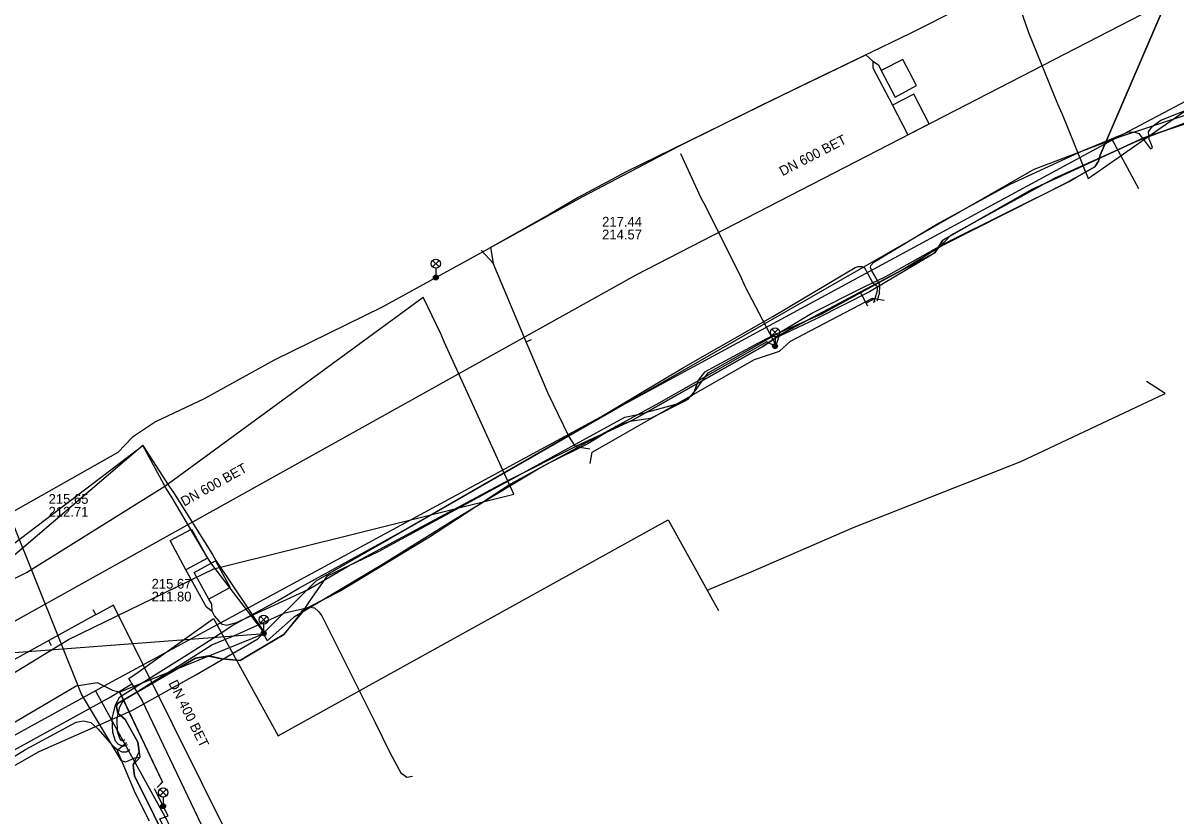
# Model space of a CAD drawing. Extents: x -595540 to -593988, y -1160850 to -1159202.
# Drawn here: x -595443.1 to -595348.5, y -1159800.4 to -1159735.4 of the extents above; entities that cross this region are included whole.
import ezdxf

# ---------------------------------------------------------------- set-up
doc = ezdxf.new("R2010")
doc.units = 0
for name, color, linetype in [('BKOM_kabel koordinační_optický', 7, 'Continuous'), ('BKOM_kabel SSZ', 7, 'Continuous'), ('BVK-JEDNOTNA_popisy', 7, 'Continuous'), ('BVK-JEDNOTNA_trasa sítě', 7, 'Continuous'), ('BVK-VODOVOD_trasa sítě', 7, 'Continuous'), ('CETIN_kabel podzemní', 7, 'Continuous'), ('DESTOVA-NEPROVOZOVANA_popisy', 7, 'Continuous'), ('DESTOVA_trasa neprovozované sítě', 7, 'Continuous'), ('DPMB_trolejové vedení-nosné lano', 7, 'Continuous'), ('DSP-NN-EON_kabel', 7, 'Continuous'), ('EON-NN_kabel', 7, 'Continuous'), ('EON-SDEL_kabel', 7, 'Continuous'), ('INNOGY-NTL_trasa sítě', 7, 'Continuous'), ('JEDNOTNA_trasa neprovozované sítě', 7, 'Continuous'), ('QUANTCOM_kabel', 7, 'Continuous'), ('TSB_kabel VO', 7, 'Continuous'), ('TSB_lampy VO', 7, 'Continuous')]:
    doc.layers.add(name, color=color, linetype=linetype)

msp = doc.modelspace()

# ---------------------------------------------------------------- linework, layer by layer
at = {"layer": 'BKOM_kabel koordinační_optický'}
msp.add_line((-595397.74, -1159770.16), (-595396.548, -1159770.331), dxfattribs=at)
for points in [[(-595404.72, -1159753.83), (-595397.12, -1159749.63), (-595389.32, -1159745.54), (-595382.41, -1159742.11), (-595373.92, -1159738.03), (-595373.327, -1159738.537)], [(-595373.327, -1159738.537), (-595372.88, -1159738.852), (-595372.64, -1159739.311), (-595371.516, -1159741.482), (-595369.747, -1159740.549), (-595370.879, -1159738.407), (-595372.64, -1159739.311)], [(-595373.327, -1159738.537), (-595373.327, -1159739.096), (-595371.731, -1159742.162), (-595370.464, -1159744.593), (-595368.702, -1159743.674), (-595369.971, -1159741.25), (-595371.731, -1159742.162)], [(-595427.555, -1159783.675), (-595427.36, -1159784.05), (-595426.8, -1159784.69), (-595426.35, -1159784.8), (-595425.56, -1159784.57), (-595419.68, -1159781.87), (-595416.45, -1159779.99), (-595403.19, -1159772.87), (-595397.74, -1159770.16), (-595393.05, -1159767.999), (-595382.36, -1159761.94), (-595380.9, -1159760.96), (-595374.375, -1159757.498), (-595368.26, -1159754.25), (-595367.58, -1159753.21), (-595360.29, -1159749.07), (-595351.09, -1159744.84), (-595343.56, -1159742.25), (-595338.74, -1159741.44), (-595334.12, -1159741.38), (-595328.79, -1159742.75), (-595324.68, -1159744.35), (-595324.25, -1159744.29), (-595322.41, -1159740.4)], [(-595343.56, -1159742.25), (-595351.09, -1159744.84), (-595360.29, -1159749.07), (-595367.58, -1159753.21), (-595368.26, -1159754.25), (-595374.375, -1159757.498), (-595380.9, -1159760.96), (-595382.36, -1159761.94), (-595393.05, -1159767.999), (-595397.74, -1159770.16), (-595398.29, -1159769.29), (-595399.97, -1159765.81), (-595401.77, -1159761.55), (-595404.5, -1159755.11), (-595405.465, -1159754.053)], [(-595404.72, -1159753.83), (-595404.5, -1159755.11)], [(-595427.555, -1159783.675), (-595428.019, -1159783.337), (-595429.7, -1159780.251), (-595431.002, -1159777.867), (-595429.25, -1159776.914), (-595427.941, -1159779.318), (-595429.7, -1159780.251)], [(-595427.555, -1159783.675), (-595427.581, -1159783.09), (-595427.811, -1159782.68), (-595429.016, -1159780.474), (-595427.265, -1159779.522), (-595426.06, -1159781.722), (-595427.811, -1159782.68)]]:
    msp.add_lwpolyline(points, dxfattribs=at)
at = {"layer": 'BKOM_kabel SSZ'}
for p, q in [((-595374.375, -1159757.498), (-595373.788, -1159758.604)), ((-595373.902, -1159758.389), (-595373.286, -1159758.062)), ((-595373.286, -1159758.062), (-595373.175, -1159758.27)), ((-595401.77, -1159761.55), (-595401.35, -1159761.378)), ((-595397.74, -1159770.16), (-595396.548, -1159770.331))]:
    msp.add_line(p, q, dxfattribs=at)
msp.add_lwpolyline([(-595343.56, -1159742.25), (-595351.09, -1159744.84), (-595360.29, -1159749.07), (-595367.58, -1159753.21), (-595368.26, -1159754.25), (-595374.375, -1159757.498), (-595380.9, -1159760.96), (-595382.36, -1159761.94), (-595393.05, -1159767.999), (-595397.74, -1159770.16), (-595398.29, -1159769.29), (-595399.97, -1159765.81), (-595401.77, -1159761.55), (-595404.5, -1159755.11), (-595405.465, -1159754.053)], dxfattribs=at)
at = {"layer": 'BVK-JEDNOTNA_popisy'}
msp.add_line((-595432.519, -1159781.931), (-595432.519, -1159781.931), dxfattribs=at)
at = {"layer": 'BVK-JEDNOTNA_trasa sítě'}
msp.add_line((-595409.35, -1159836.04), (-595435.65, -1159783.15), dxfattribs=at)
msp.add_lwpolyline([(-595435.65, -1159783.15), (-595437.095, -1159783.945), (-595437.1, -1159783.948), (-595437.227, -1159784.018), (-595440.959, -1159786.07), (-595441.144, -1159786.172), (-595459.379, -1159796.199), (-595459.38, -1159796.2), (-595459.519, -1159796.276), (-595469.182, -1159801.594), (-595469.366, -1159801.695), (-595472.502, -1159803.42), (-595472.503, -1159803.421), (-595472.564, -1159803.454), (-595473.414, -1159803.922), (-595473.51, -1159803.975), (-595475.92, -1159805.3)], dxfattribs=at)
at = {"layer": 'BVK-VODOVOD_trasa sítě'}
msp.add_line((-595437.122, -1159790.178), (-595436.92, -1159790.544), dxfattribs=at)
for points in [[(-595328.238, -1159729.063), (-595328.298, -1159730.867), (-595329.519, -1159732.2), (-595330.461, -1159733.228), (-595330.92, -1159733.73), (-595342.029, -1159738.852), (-595352.824, -1159744.546), (-595353.691, -1159745.015), (-595378.566, -1159758.478), (-595436.085, -1159789.607), (-595437.122, -1159790.178)], [(-595353.691, -1159745.015), (-595353.564, -1159745.249), (-595351.543, -1159748.983)], [(-595437.122, -1159790.178), (-595442.403, -1159793.089), (-595456.149, -1159800.664), (-595462.821, -1159804.341), (-595470.292, -1159808.458), (-595479.901, -1159813.753), (-595489.28, -1159818.921), (-595493.235, -1159821.101), (-595511.159, -1159830.977)], [(-595436.92, -1159790.544), (-595431.256, -1159800.808), (-595431.188, -1159800.949), (-595421.956, -1159820.167), (-595416.479, -1159831.569), (-595412.914, -1159838.99)]]:
    msp.add_lwpolyline(points, dxfattribs=at)
at = {"layer": 'CETIN_kabel podzemní'}
msp.add_lwpolyline([(-595445.91, -1159797.51), (-595441.75, -1159795.16), (-595434.13, -1159791.79), (-595428.89, -1159788.87), (-595423.79, -1159785.91), (-595419.01, -1159781.17), (-595360.1, -1159747.41), (-595353.01, -1159744.71), (-595344.41, -1159741.87), (-595334.41, -1159741.29), (-595328.66, -1159742.36), (-595325.89, -1159745.7)], dxfattribs=at)
at = {"layer": 'DESTOVA-NEPROVOZOVANA_popisy'}
for p, q in [((-595395.552, -1159753.16), (-595395.552, -1159753.16)), ((-595440.971, -1159775.898), (-595440.971, -1159775.898))]:
    msp.add_line(p, q, dxfattribs=at)
at = {"layer": 'DESTOVA_trasa neprovozované sítě'}
for p, q in [((-595341.52, -1159729.68), (-595392.79, -1159756.1)), ((-595392.79, -1159756.1), (-595436.83, -1159780.63)), ((-595436.83, -1159780.63), (-595480.89, -1159805.15))]:
    msp.add_line(p, q, dxfattribs=at)
at = {"layer": 'DPMB_trolejové vedení-nosné lano'}
for points in [[(-595355.678, -1159748.152), (-595336.203, -1159734.587), (-595336.469, -1159733.905), (-595336.757, -1159733.199), (-595339.441, -1159726.576), (-595339.732, -1159725.822), (-595341.711, -1159719.331)], [(-595361.942, -1159732.265), (-595360.837, -1159735.396), (-595360.559, -1159736.183), (-595358.175, -1159742.035), (-595357.796, -1159742.874), (-595355.678, -1159748.152)], [(-595389.109, -1159746.103), (-595387.425, -1159749.803), (-595387.086, -1159750.392), (-595384.102, -1159756.371), (-595383.838, -1159756.984), (-595381.246, -1159761.956)], [(-595442.771, -1159780.478), (-595431.427, -1159773.398), (-595410.225, -1159757.897)], [(-595402.806, -1159774.067), (-595405.451, -1159768.252), (-595405.726, -1159767.667), (-595408.503, -1159761.564), (-595408.754, -1159760.949), (-595410.225, -1159757.897)], [(-595451.288, -1159783.773), (-595433.243, -1159770.072)], [(-595433.243, -1159770.072), (-595450.731, -1159784.982)], [(-595433.243, -1159770.072), (-595431.099, -1159773.365), (-595430.723, -1159773.92), (-595427.531, -1159779.003), (-595427.252, -1159779.486), (-595423.224, -1159785.481)], [(-595423.224, -1159785.481), (-595427.588, -1159779.797), (-595427.909, -1159779.295), (-595430.899, -1159774.219), (-595431.311, -1159773.602), (-595433.243, -1159770.072)], [(-595439.335, -1159785.964), (-595427.414, -1159780.177), (-595402.806, -1159774.067)], [(-595486.34, -1159799.95), (-595455.176, -1159786.679), (-595442.771, -1159780.478)], [(-595478.228, -1159812.333), (-595451.384, -1159793.309), (-595439.335, -1159785.964)], [(-595449.2, -1159787.46), (-595423.224, -1159785.481)]]:
    msp.add_lwpolyline(points, dxfattribs=at)
at = {"layer": 'DSP-NN-EON_kabel'}
msp.add_lwpolyline([(-595396.54, -1159771.548), (-595396.369, -1159770.6), (-595383.041, -1159763.003), (-595380.988, -1159762.323), (-595380.079, -1159761.516), (-595373.362, -1159757.979), (-595372.414, -1159758.148)], dxfattribs=at)
at = {"layer": 'EON-NN_kabel'}
for points in [[(-595350.477, -1159745.673), (-595350.377, -1159745.632), (-595350.512, -1159745.278), (-595350.67, -1159744.932), (-595350.719, -1159744.335), (-595350.409, -1159743.886), (-595349.702, -1159743.369), (-595345.896, -1159741.873)], [(-595372.802, -1159757.531), (-595372.751, -1159757.04), (-595372.791, -1159756.844), (-595372.988, -1159756.485), (-595373.411, -1159755.739), (-595373.533, -1159755.47), (-595373.496, -1159755.308), (-595373.258, -1159755.016), (-595368.078, -1159751.915), (-595362.079, -1159748.632), (-595356.082, -1159745.875), (-595352.412, -1159744.366), (-595351.933, -1159744.336), (-595351.498, -1159744.486), (-595351.047, -1159745.076), (-595350.561, -1159745.733), (-595350.477, -1159745.673)], [(-595434.511, -1159794.609), (-595434.849, -1159794.749), (-595434.903, -1159794.726), (-595435.1, -1159794.641), (-595435.253, -1159794.561), (-595435.487, -1159794.318), (-595435.703, -1159793.617), (-595435.748, -1159792.448), (-595435.469, -1159791.333), (-595435.127, -1159790.681), (-595429.559, -1159787.196), (-595427.768, -1159786.073), (-595425.858, -1159784.806), (-595422.191, -1159782.812), (-595420.427, -1159781.761), (-595412.05, -1159777.136), (-595403.351, -1159772.133), (-595396.074, -1159767.953), (-595388.863, -1159763.667), (-595381.535, -1159759.47), (-595374.8, -1159755.472), (-595374.54, -1159755.375), (-595374.238, -1159755.385), (-595374.021, -1159755.485), (-595373.78, -1159755.937), (-595373.357, -1159756.692), (-595373.122, -1159756.873), (-595372.949, -1159757.02), (-595372.998, -1159757.489)], [(-595372.998, -1159757.489), (-595373.283, -1159758.363)], [(-595372.802, -1159757.531), (-595373.02, -1159758.219)], [(-595434.72, -1159794.221), (-595434.866, -1159794.305), (-595434.99, -1159794.25), (-595435.134, -1159794.109), (-595435.308, -1159793.525), (-595435.348, -1159792.474), (-595435.111, -1159791.49), (-595434.813, -1159790.957), (-595429.37, -1159787.556), (-595427.576, -1159786.413), (-595425.521, -1159785.566), (-595421.581, -1159783.786), (-595419.526, -1159783.316), (-595419.151, -1159783.393), (-595418.825, -1159783.693), (-595418.549, -1159784.046), (-595416.168, -1159788.786), (-595414.17, -1159792.793), (-595412.946, -1159795.288), (-595412.058, -1159796.922), (-595411.789, -1159797.106), (-595411.573, -1159797.258), (-595411.1, -1159797.175)], [(-595447.756, -1159798.02), (-595442.86, -1159794.998), (-595438.718, -1159792.765), (-595438.107, -1159792.652), (-595437.516, -1159792.798), (-595436.91, -1159793.332), (-595435.792, -1159794.613), (-595435.37, -1159794.973), (-595435.268, -1159795.025), (-595434.955, -1159795.185), (-595434.606, -1159795.195), (-595434.299, -1159795.002)], [(-595434.588, -1159794.467), (-595434.903, -1159794.726), (-595435.268, -1159795.025), (-595435.335, -1159795.08), (-595433.879, -1159798.577), (-595432.709, -1159800.856)]]:
    msp.add_lwpolyline(points, dxfattribs=at)
at = {"layer": 'EON-SDEL_kabel'}
for points in [[(-595355.12, -1159747.201), (-595354.82, -1159746.741), (-595354.69, -1159746.241), (-595342.05, -1159716.881), (-595341.4, -1159715.731), (-595338.69, -1159709.741), (-595336.18, -1159704.231), (-595333.4, -1159696.141), (-595330.27, -1159684.461), (-595325.95, -1159671.431), (-595322.47, -1159661.151), (-595318.52, -1159648.491), (-595314.87, -1159636.541)], [(-595430.71, -1159803.611), (-595433.91, -1159797.161), (-595434.04, -1159796.251), (-595433.53, -1159795.201), (-595433.64, -1159794.411), (-595434.69, -1159792.531), (-595435.3, -1159792.021), (-595435.41, -1159791.471), (-595435.31, -1159791.231), (-595428.92, -1159787.501), (-595427.83, -1159787.331), (-595426.76, -1159787.551), (-595425.26, -1159787.701), (-595424.62, -1159787.311), (-595421.66, -1159785.581), (-595420.15, -1159783.781), (-595419.52, -1159782.771), (-595418.08, -1159780.751), (-595413.89, -1159778.771), (-595403.17, -1159772.931), (-595393.7, -1159767.731), (-595392.47, -1159767.481), (-595389.21, -1159766.581), (-595388.5, -1159766.261), (-595387.91, -1159765.571), (-595386.85, -1159764.091), (-595382.68, -1159761.761), (-595380.66, -1159760.591), (-595378.33, -1159759.221), (-595374.05, -1159757.041), (-595372.27, -1159756.211), (-595367.46, -1159753.501), (-595357.24, -1159748.401), (-595356.76, -1159748.131), (-595355.12, -1159747.201)]]:
    msp.add_lwpolyline(points, dxfattribs=at)
at = {"layer": 'INNOGY-NTL_trasa sítě'}
for points in [[(-595386.93, -1159781.93), (-595383.32, -1159780.42), (-595374.87, -1159776.77), (-595361.2, -1159771.39), (-595349.36, -1159765.79), (-595350.87, -1159764.82)], [(-595433.61, -1159788.67), (-595427.45, -1159784.25), (-595422.13, -1159793.87), (-595421.25, -1159793.39), (-595390.12, -1159776.17), (-595386.93, -1159781.93)], [(-595386.93, -1159781.93), (-595386.49, -1159782.73), (-595386.01, -1159783.6)], [(-595434.13, -1159789.62), (-595434.26, -1159789.4), (-595434.38, -1159789.17), (-595433.61, -1159788.67)], [(-595435.92, -1159790.7), (-595434.756, -1159789.998), (-595434.13, -1159789.62)], [(-595434.13, -1159789.62), (-595433.3, -1159791.01), (-595420.74, -1159817.3), (-595417.27, -1159824.41), (-595412.78, -1159833.82), (-595410.29, -1159839.05), (-595402.47, -1159855.57), (-595403.38, -1159858.41), (-595403.85, -1159859.73), (-595403.05, -1159861.65), (-595399.48, -1159869.05), (-595398.13, -1159871.63), (-595396.39, -1159875.45), (-595396.07, -1159876.12), (-595386.83, -1159895.52), (-595379.88, -1159909.74)], [(-595539.58, -1159848.273), (-595537.82, -1159847.31), (-595534.9, -1159845.67), (-595527.66, -1159841.61), (-595520.6, -1159837.66), (-595504.22, -1159828.43), (-595497.05, -1159824.21), (-595491.45, -1159821.13), (-595490.49, -1159820.6), (-595490.13, -1159820.41), (-595488.81, -1159819.68), (-595481.02, -1159815.42), (-595476.9, -1159813.16), (-595469.61, -1159809.17), (-595465.4, -1159806.86), (-595457.95, -1159802.78), (-595452.83, -1159799.98), (-595449.43, -1159798.12), (-595447.37, -1159797), (-595435.92, -1159790.7)]]:
    msp.add_lwpolyline(points, dxfattribs=at)
at = {"layer": 'JEDNOTNA_trasa neprovozované sítě'}
for p, q in [((-595437.338, -1159783.504), (-595437.101, -1159783.947)), ((-595440.718, -1159786.508), (-595440.96, -1159786.07))]:
    msp.add_line(p, q, dxfattribs=at)
at = {"layer": 'QUANTCOM_kabel'}
for points in [[(-595342.05, -1159716.88), (-595354.69, -1159746.24), (-595354.82, -1159746.74), (-595355.12, -1159747.2), (-595356.76, -1159748.13), (-595357.24, -1159748.4), (-595367.56, -1159753.64), (-595370.98, -1159755.71), (-595372.3, -1159756.41), (-595377.56, -1159759.3), (-595380.58, -1159760.64), (-595381.79, -1159761.17), (-595382.75, -1159761.66), (-595387.14, -1159764.04), (-595387.63, -1159764.67), (-595388.11, -1159765.92), (-595388.7, -1159766.39), (-595391.59, -1159767.86), (-595393.27, -1159768.1), (-595394.39, -1159768.51), (-595396.73, -1159769.93), (-595400.02, -1159771.56), (-595403.06, -1159773.23), (-595409.71, -1159777.58), (-595416.98, -1159781.99), (-595418.372, -1159782.697), (-595420.19, -1159783.62), (-595420.32, -1159783.87), (-595421.66, -1159785.58), (-595424.62, -1159787.31)], [(-595433.47, -1159795.66), (-595433.92, -1159795.71), (-595434.66, -1159796.03), (-595434.99, -1159795.93), (-595438.28, -1159790.45), (-595445.78, -1159771.79), (-595446.38, -1159771.83), (-595447.08, -1159772.22)], [(-595424.62, -1159787.31), (-595425.26, -1159787.7), (-595426.76, -1159787.55), (-595427.83, -1159787.33), (-595428.92, -1159787.5), (-595435.31, -1159791.23), (-595435.41, -1159791.47), (-595435.3, -1159792.02), (-595434.69, -1159792.53)], [(-595434.69, -1159792.53), (-595433.64, -1159794.41), (-595433.53, -1159795.2), (-595433.47, -1159795.66)], [(-595433.47, -1159795.66), (-595434.04, -1159796.25), (-595433.91, -1159797.16), (-595430.71, -1159803.61)]]:
    msp.add_lwpolyline(points, dxfattribs=at)
at = {"layer": 'TSB_kabel VO'}
for points in [[(-595362.096, -1159732.148), (-595366.131, -1159734.179), (-595370.277, -1159736.265), (-595379.624, -1159740.778), (-595388.54, -1159745.16), (-595393.57, -1159747.626), (-595397.504, -1159749.73), (-595399.832, -1159751.094), (-595404.99, -1159754), (-595413.589, -1159758.727), (-595422.448, -1159763.067), (-595428.194, -1159766.23), (-595432.191, -1159768.11), (-595434.098, -1159769.391), (-595435.285, -1159770.633), (-595444.095, -1159775.602), (-595454.522, -1159781.589), (-595456.754, -1159782.686), (-595457.028, -1159783.434)], [(-595345.008, -1159742.581), (-595351.641, -1159745.1), (-595358.466, -1159748.152), (-595366.975, -1159752.828), (-595368.408, -1159754.372), (-595373.597, -1159757.465), (-595377.997, -1159759.662), (-595381.057, -1159761.115), (-595381.323, -1159761.947), (-595382.032, -1159761.55), (-595390.889, -1159766.582), (-595400.659, -1159771.927), (-595403.125, -1159773.411), (-595407.76, -1159776.219), (-595413.443, -1159779.738), (-595420.865, -1159784.178), (-595423.024, -1159786.076), (-595423.303, -1159785.505)], [(-595423.303, -1159785.505), (-595435.123, -1159790.29), (-595431.631, -1159797.691), (-595432.074, -1159798.104)], [(-595432.015, -1159798.075), (-595431.631, -1159797.661), (-595435.116, -1159790.336), (-595435.707, -1159790.159), (-595436.96, -1159789.52), (-595438.7, -1159789.81), (-595478.998, -1159813.538), (-595503.04, -1159825.96), (-595504.63, -1159828.42), (-595510.99, -1159832.18), (-595513.023, -1159832.111), (-595539.58, -1159846.908)], [(-595376.5, -1159929.79), (-595372.44, -1159925.98), (-595373.17, -1159924.42), (-595377.41, -1159922.74), (-595381.86, -1159923.2), (-595385.13, -1159916.47), (-595381.91, -1159913.33), (-595380.42, -1159909.05), (-595381.17, -1159904.79), (-595381.76, -1159902.56), (-595392.61, -1159879.74), (-595406.03, -1159852.84), (-595413.28, -1159837.07), (-595416.31, -1159832.94), (-595418.19, -1159828.66), (-595417.52, -1159828.43), (-595418.19, -1159827.34), (-595418.62, -1159827.53), (-595431.84, -1159800.7), (-595431.17, -1159800.45), (-595432.28, -1159798.24)]]:
    msp.add_lwpolyline(points, dxfattribs=at)
at = {"layer": 'TSB_lampy VO'}
for p, q in [((-595409.462, -1159755.42), (-595408.932, -1159754.89)), ((-595409.462, -1159754.89), (-595408.932, -1159755.42)), ((-595409.462, -1159755.42), (-595408.932, -1159754.89)), ((-595409.462, -1159754.89), (-595408.932, -1159755.42)), ((-595409.197, -1159755.53), (-595409.197, -1159756.28)), ((-595409.197, -1159755.53), (-595409.197, -1159756.28)), ((-595381.627, -1159761.052), (-595381.097, -1159760.522)), ((-595381.627, -1159760.522), (-595381.097, -1159761.052)), ((-595381.627, -1159761.052), (-595381.097, -1159760.522)), ((-595381.627, -1159760.522), (-595381.097, -1159761.052)), ((-595381.362, -1159761.162), (-595381.362, -1159761.912)), ((-595381.362, -1159761.162), (-595381.362, -1159761.912)), ((-595423.589, -1159784.613), (-595423.059, -1159784.083)), ((-595423.589, -1159784.083), (-595423.059, -1159784.613)), ((-595423.589, -1159784.613), (-595423.059, -1159784.083)), ((-595423.589, -1159784.083), (-595423.059, -1159784.613)), ((-595423.324, -1159784.723), (-595423.324, -1159785.473)), ((-595423.324, -1159784.723), (-595423.324, -1159785.473)), ((-595431.835, -1159798.79), (-595431.305, -1159798.26)), ((-595431.835, -1159798.26), (-595431.305, -1159798.79)), ((-595431.835, -1159798.79), (-595431.305, -1159798.26)), ((-595431.835, -1159798.26), (-595431.305, -1159798.79)), ((-595431.57, -1159798.9), (-595431.57, -1159799.65)), ((-595431.57, -1159798.9), (-595431.57, -1159799.65))]:
    msp.add_line(p, q, dxfattribs=at)
for centre, radius in [((-595409.197, -1159755.155), 0.375), ((-595409.197, -1159755.155), 0.375), ((-595409.197, -1159756.28), 0.2), ((-595409.197, -1159756.28), 0.2), ((-595409.197, -1159756.28), 0.145), ((-595409.197, -1159756.28), 0.145), ((-595409.197, -1159756.28), 0.0876), ((-595409.197, -1159756.28), 0.0876), ((-595381.362, -1159760.787), 0.375), ((-595381.362, -1159760.787), 0.375), ((-595381.362, -1159761.912), 0.2), ((-595381.362, -1159761.912), 0.2), ((-595381.362, -1159761.912), 0.145), ((-595381.362, -1159761.912), 0.145), ((-595381.362, -1159761.912), 0.0876), ((-595381.362, -1159761.912), 0.0876), ((-595423.324, -1159784.348), 0.375), ((-595423.324, -1159784.348), 0.375), ((-595423.324, -1159785.473), 0.2), ((-595423.324, -1159785.473), 0.2), ((-595423.324, -1159785.473), 0.145), ((-595423.324, -1159785.473), 0.145), ((-595423.324, -1159785.473), 0.0876), ((-595423.324, -1159785.473), 0.0876), ((-595431.57, -1159798.525), 0.375), ((-595431.57, -1159798.525), 0.375), ((-595431.57, -1159799.65), 0.2), ((-595431.57, -1159799.65), 0.2), ((-595431.57, -1159799.65), 0.145), ((-595431.57, -1159799.65), 0.145), ((-595431.57, -1159799.65), 0.0876), ((-595431.57, -1159799.65), 0.0876)]:
    msp.add_circle(centre, radius, dxfattribs=at)

# ---------------------------------------------------------------- texts
at = {"layer": 'BVK-JEDNOTNA_popisy'}
for s, p in [('215.67', (-595432.519, -1159781.806)), ('211.80', (-595432.519, -1159782.856))]:
    msp.add_text(s, height=0.8, dxfattribs=at).set_placement(p)
msp.add_text('DN 400 BET', height=0.8, rotation=296.33377, dxfattribs=at).set_placement((-595431.151, -1159789.546))
at = {"layer": 'DESTOVA-NEPROVOZOVANA_popisy'}
for rotation, p in [(27.27279, (-595380.751, -1159747.984)), (29.10626, (-595429.846, -1159775.086))]:
    msp.add_text('DN 600 BET', height=0.8, rotation=rotation, dxfattribs=at).set_placement(p)
for s, p in [('217.44', (-595395.552, -1159752.11)), ('214.57', (-595395.552, -1159753.16)), ('215.65', (-595440.971, -1159774.848)), ('212.71', (-595440.971, -1159775.898))]:
    msp.add_text(s, height=0.8, dxfattribs=at).set_placement(p)

doc.saveas('drawing.dxf')
